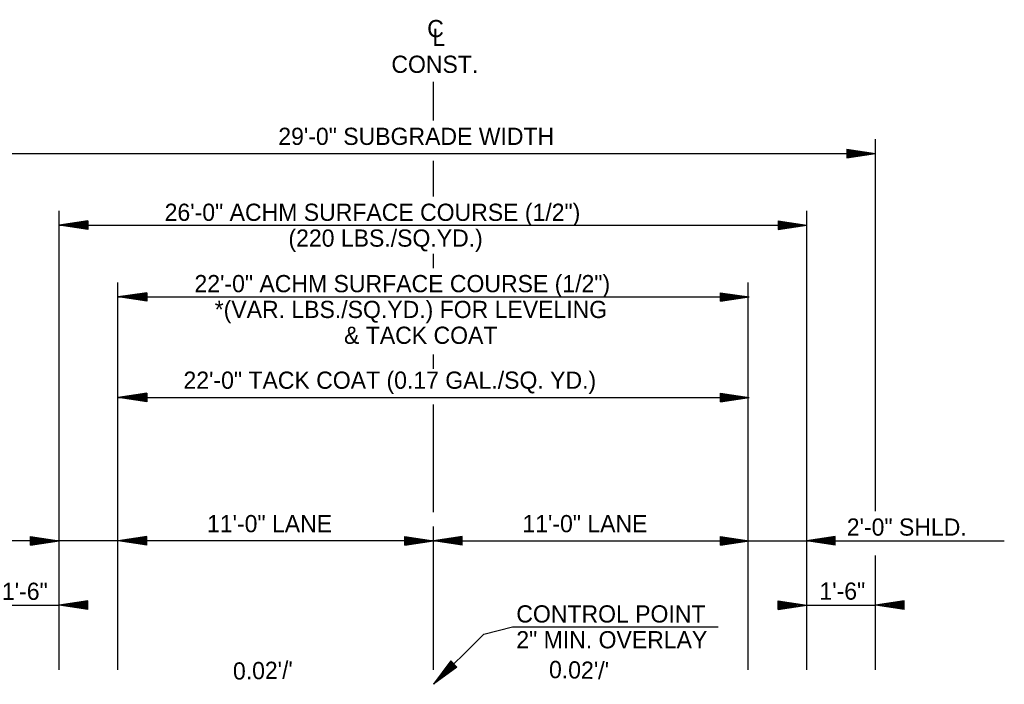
# Model space of a CAD drawing. Extents: x 2263886 to 2266026, y -3122850 to -3121850.
# Drawn here: x 2265218.3 to 2265252.64, y -3122419.67 to -3122396.51 of the extents above; entities that cross this region are included whole.
import ezdxf

# ---------------------------------------------------------------- set-up
doc = ezdxf.new("R2010")
doc.units = 0
doc.layers.add('R_Border Prem', color=7, linetype='Continuous')

msp = doc.modelspace()

# ---------------------------------------------------------------- linework, layer by layer
at = {"layer": 'R_Border Prem'}
for p, q in [((2265232.734, -3122400.023), (2265232.734, -3122398.673)), ((2265248.147, -3122413.64), (2265248.147, -3122400.673)), ((2265247.147, -3122401.023), (2265248.147, -3122401.173)), ((2265247.147, -3122401.023), (2265247.147, -3122401.323)), ((2265247.147, -3122401.048), (2265247.98, -3122401.173)), ((2265247.147, -3122401.074), (2265247.808, -3122401.173)), ((2265247.147, -3122401.099), (2265247.641, -3122401.173)), ((2265247.147, -3122401.125), (2265247.472, -3122401.173)), ((2265247.147, -3122401.15), (2265247.305, -3122401.173)), ((2265217.276, -3122401.173), (2265248.147, -3122401.173)), ((2265232.734, -3122402.673), (2265232.734, -3122401.423)), ((2265247.147, -3122401.323), (2265248.147, -3122401.173)), ((2265247.147, -3122401.222), (2265247.472, -3122401.173)), ((2265247.147, -3122401.273), (2265247.808, -3122401.173)), ((2265247.147, -3122401.298), (2265247.98, -3122401.173)), ((2265247.147, -3122401.248), (2265247.641, -3122401.173)), ((2265247.147, -3122401.197), (2265247.305, -3122401.173)), ((2265219.671, -3122419.173), (2265219.671, -3122403.173)), ((2265245.752, -3122419.173), (2265245.752, -3122403.173)), ((2265220.671, -3122403.523), (2265219.671, -3122403.673)), ((2265220.671, -3122403.548), (2265219.838, -3122403.673)), ((2265220.671, -3122403.523), (2265220.671, -3122403.823)), ((2265244.752, -3122403.523), (2265245.752, -3122403.673)), ((2265244.752, -3122403.523), (2265244.752, -3122403.823)), ((2265244.752, -3122403.548), (2265245.585, -3122403.673)), ((2265219.671, -3122403.673), (2265245.752, -3122403.673)), ((2265220.671, -3122403.823), (2265219.671, -3122403.673)), ((2265220.671, -3122403.798), (2265219.838, -3122403.673)), ((2265220.671, -3122403.574), (2265220.01, -3122403.673)), ((2265220.671, -3122403.773), (2265220.01, -3122403.673)), ((2265220.671, -3122403.599), (2265220.177, -3122403.673)), ((2265220.671, -3122403.748), (2265220.177, -3122403.673)), ((2265220.671, -3122403.625), (2265220.346, -3122403.673)), ((2265220.671, -3122403.722), (2265220.346, -3122403.673)), ((2265220.671, -3122403.65), (2265220.513, -3122403.673)), ((2265220.671, -3122403.697), (2265220.513, -3122403.673)), ((2265244.752, -3122403.574), (2265245.413, -3122403.673)), ((2265244.752, -3122403.599), (2265245.246, -3122403.673)), ((2265244.752, -3122403.625), (2265245.077, -3122403.673)), ((2265244.752, -3122403.65), (2265244.91, -3122403.673)), ((2265244.752, -3122403.823), (2265245.752, -3122403.673)), ((2265244.752, -3122403.722), (2265245.077, -3122403.673)), ((2265244.752, -3122403.773), (2265245.413, -3122403.673)), ((2265244.752, -3122403.798), (2265245.585, -3122403.673)), ((2265244.752, -3122403.748), (2265245.246, -3122403.673)), ((2265244.752, -3122403.697), (2265244.91, -3122403.673)), ((2265232.734, -3122405.173), (2265232.734, -3122404.673)), ((2265221.714, -3122419.173), (2265221.714, -3122405.673)), ((2265243.709, -3122419.173), (2265243.709, -3122405.673)), ((2265221.714, -3122406.173), (2265243.734, -3122406.173)), ((2265222.734, -3122406.023), (2265221.734, -3122406.173)), ((2265222.734, -3122406.323), (2265221.734, -3122406.173)), ((2265222.734, -3122406.048), (2265221.901, -3122406.173)), ((2265222.734, -3122406.298), (2265221.901, -3122406.173)), ((2265222.734, -3122406.074), (2265222.073, -3122406.173)), ((2265222.734, -3122406.273), (2265222.073, -3122406.173)), ((2265222.734, -3122406.099), (2265222.239, -3122406.173)), ((2265222.734, -3122406.248), (2265222.239, -3122406.173)), ((2265222.734, -3122406.125), (2265222.409, -3122406.173)), ((2265222.734, -3122406.222), (2265222.409, -3122406.173)), ((2265222.734, -3122406.15), (2265222.576, -3122406.173)), ((2265222.734, -3122406.197), (2265222.576, -3122406.173)), ((2265222.734, -3122406.023), (2265222.734, -3122406.323)), ((2265242.734, -3122406.023), (2265243.734, -3122406.173)), ((2265242.734, -3122406.323), (2265242.734, -3122406.023)), ((2265242.734, -3122406.048), (2265243.567, -3122406.173)), ((2265242.734, -3122406.074), (2265243.395, -3122406.173)), ((2265242.734, -3122406.099), (2265243.228, -3122406.173)), ((2265242.734, -3122406.124), (2265243.059, -3122406.173)), ((2265242.734, -3122406.15), (2265242.892, -3122406.173)), ((2265242.734, -3122406.323), (2265243.734, -3122406.173)), ((2265242.734, -3122406.222), (2265243.059, -3122406.173)), ((2265242.734, -3122406.273), (2265243.395, -3122406.173)), ((2265242.734, -3122406.298), (2265243.567, -3122406.173)), ((2265242.734, -3122406.248), (2265243.228, -3122406.173)), ((2265242.734, -3122406.197), (2265242.892, -3122406.173)), ((2265232.73, -3122408.673), (2265232.73, -3122408.173)), ((2265222.734, -3122409.523), (2265221.734, -3122409.673)), ((2265221.734, -3122409.673), (2265243.734, -3122409.673)), ((2265222.734, -3122409.823), (2265221.734, -3122409.673)), ((2265222.734, -3122409.548), (2265221.901, -3122409.673)), ((2265222.734, -3122409.798), (2265221.901, -3122409.673)), ((2265222.734, -3122409.574), (2265222.073, -3122409.673)), ((2265222.734, -3122409.773), (2265222.073, -3122409.673)), ((2265222.734, -3122409.599), (2265222.239, -3122409.673)), ((2265222.734, -3122409.748), (2265222.239, -3122409.673)), ((2265222.734, -3122409.625), (2265222.409, -3122409.673)), ((2265222.734, -3122409.722), (2265222.409, -3122409.673)), ((2265222.734, -3122409.65), (2265222.576, -3122409.673)), ((2265222.734, -3122409.697), (2265222.576, -3122409.673)), ((2265222.734, -3122409.523), (2265222.734, -3122409.823)), ((2265242.734, -3122409.523), (2265243.734, -3122409.673)), ((2265242.734, -3122409.823), (2265242.734, -3122409.523)), ((2265242.734, -3122409.548), (2265243.567, -3122409.673)), ((2265242.734, -3122409.574), (2265243.395, -3122409.673)), ((2265242.734, -3122409.599), (2265243.228, -3122409.673)), ((2265242.734, -3122409.624), (2265243.059, -3122409.673)), ((2265242.734, -3122409.65), (2265242.892, -3122409.673)), ((2265242.734, -3122409.823), (2265243.734, -3122409.673)), ((2265242.734, -3122409.722), (2265243.059, -3122409.673)), ((2265242.734, -3122409.773), (2265243.395, -3122409.673)), ((2265242.734, -3122409.798), (2265243.567, -3122409.673)), ((2265242.734, -3122409.748), (2265243.228, -3122409.673)), ((2265242.734, -3122409.697), (2265242.892, -3122409.673)), ((2265232.734, -3122413.673), (2265232.734, -3122409.923)), ((2265232.734, -3122419.173), (2265232.734, -3122414.173)), ((2265218.671, -3122414.523), (2265219.671, -3122414.673)), ((2265218.671, -3122414.823), (2265218.671, -3122414.523)), ((2265218.671, -3122414.548), (2265219.504, -3122414.673)), ((2265222.734, -3122414.523), (2265221.734, -3122414.673)), ((2265222.734, -3122414.548), (2265221.901, -3122414.673)), ((2265222.734, -3122414.823), (2265222.734, -3122414.523)), ((2265231.734, -3122414.523), (2265232.734, -3122414.673)), ((2265231.734, -3122414.823), (2265231.734, -3122414.523)), ((2265231.734, -3122414.548), (2265232.567, -3122414.673)), ((2265233.734, -3122414.523), (2265232.734, -3122414.673)), ((2265233.734, -3122414.548), (2265232.901, -3122414.673)), ((2265233.734, -3122414.823), (2265233.734, -3122414.523)), ((2265242.734, -3122414.523), (2265243.734, -3122414.673)), ((2265242.734, -3122414.823), (2265242.734, -3122414.523)), ((2265242.734, -3122414.548), (2265243.567, -3122414.673)), ((2265246.734, -3122414.523), (2265245.734, -3122414.673)), ((2265246.734, -3122414.548), (2265245.901, -3122414.673)), ((2265246.734, -3122414.823), (2265246.734, -3122414.523)), ((2265221.734, -3122414.673), (2265212.849, -3122414.673)), ((2265218.671, -3122414.574), (2265219.332, -3122414.673)), ((2265218.671, -3122414.599), (2265219.166, -3122414.673)), ((2265218.671, -3122414.624), (2265218.996, -3122414.673)), ((2265218.671, -3122414.65), (2265218.829, -3122414.673)), ((2265218.671, -3122414.823), (2265219.671, -3122414.673)), ((2265218.671, -3122414.722), (2265218.996, -3122414.673)), ((2265218.671, -3122414.773), (2265219.332, -3122414.673)), ((2265218.671, -3122414.798), (2265219.504, -3122414.673)), ((2265218.671, -3122414.748), (2265219.166, -3122414.673)), ((2265218.671, -3122414.697), (2265218.829, -3122414.673)), ((2265232.734, -3122414.673), (2265221.734, -3122414.673)), ((2265222.734, -3122414.823), (2265221.734, -3122414.673)), ((2265222.734, -3122414.798), (2265221.901, -3122414.673)), ((2265222.734, -3122414.574), (2265222.073, -3122414.673)), ((2265222.734, -3122414.773), (2265222.073, -3122414.673)), ((2265222.734, -3122414.599), (2265222.239, -3122414.673)), ((2265222.734, -3122414.748), (2265222.239, -3122414.673)), ((2265222.734, -3122414.624), (2265222.409, -3122414.673)), ((2265222.734, -3122414.722), (2265222.409, -3122414.673)), ((2265222.734, -3122414.65), (2265222.576, -3122414.673)), ((2265222.734, -3122414.697), (2265222.576, -3122414.673)), ((2265231.734, -3122414.574), (2265232.395, -3122414.673)), ((2265231.734, -3122414.599), (2265232.228, -3122414.673)), ((2265231.734, -3122414.624), (2265232.059, -3122414.673)), ((2265231.734, -3122414.65), (2265231.892, -3122414.673)), ((2265231.734, -3122414.823), (2265232.734, -3122414.673)), ((2265231.734, -3122414.722), (2265232.059, -3122414.673)), ((2265231.734, -3122414.773), (2265232.395, -3122414.673)), ((2265231.734, -3122414.798), (2265232.567, -3122414.673)), ((2265231.734, -3122414.748), (2265232.228, -3122414.673)), ((2265231.734, -3122414.697), (2265231.892, -3122414.673)), ((2265232.734, -3122414.673), (2265243.734, -3122414.673)), ((2265233.734, -3122414.823), (2265232.734, -3122414.673)), ((2265233.734, -3122414.798), (2265232.901, -3122414.673)), ((2265233.734, -3122414.574), (2265233.073, -3122414.673)), ((2265233.734, -3122414.773), (2265233.073, -3122414.673)), ((2265233.734, -3122414.599), (2265233.239, -3122414.673)), ((2265233.734, -3122414.748), (2265233.239, -3122414.673)), ((2265233.734, -3122414.624), (2265233.409, -3122414.673)), ((2265233.734, -3122414.722), (2265233.409, -3122414.673)), ((2265233.734, -3122414.65), (2265233.576, -3122414.673)), ((2265233.734, -3122414.697), (2265233.576, -3122414.673)), ((2265242.734, -3122414.574), (2265243.395, -3122414.673)), ((2265242.734, -3122414.599), (2265243.228, -3122414.673)), ((2265242.734, -3122414.624), (2265243.059, -3122414.673)), ((2265242.734, -3122414.65), (2265242.892, -3122414.673)), ((2265242.734, -3122414.823), (2265243.734, -3122414.673)), ((2265242.734, -3122414.722), (2265243.059, -3122414.673)), ((2265242.734, -3122414.773), (2265243.395, -3122414.673)), ((2265242.734, -3122414.798), (2265243.567, -3122414.673)), ((2265242.734, -3122414.748), (2265243.228, -3122414.673)), ((2265242.734, -3122414.697), (2265242.892, -3122414.673)), ((2265243.734, -3122414.673), (2265252.638, -3122414.673)), ((2265246.734, -3122414.823), (2265245.734, -3122414.673)), ((2265246.734, -3122414.798), (2265245.901, -3122414.673)), ((2265246.734, -3122414.574), (2265246.073, -3122414.673)), ((2265246.734, -3122414.773), (2265246.073, -3122414.673)), ((2265246.734, -3122414.599), (2265246.239, -3122414.673)), ((2265246.734, -3122414.748), (2265246.239, -3122414.673)), ((2265246.734, -3122414.624), (2265246.409, -3122414.673)), ((2265246.734, -3122414.722), (2265246.409, -3122414.673)), ((2265246.734, -3122414.65), (2265246.576, -3122414.673)), ((2265246.734, -3122414.697), (2265246.576, -3122414.673)), ((2265248.147, -3122419.173), (2265248.147, -3122415.186)), ((2265217.276, -3122416.916), (2265219.671, -3122416.916)), ((2265220.671, -3122416.766), (2265219.671, -3122416.916)), ((2265220.671, -3122417.066), (2265219.671, -3122416.916)), ((2265220.671, -3122416.791), (2265219.838, -3122416.916)), ((2265220.671, -3122417.041), (2265219.838, -3122416.916)), ((2265220.671, -3122416.816), (2265220.01, -3122416.916)), ((2265220.671, -3122417.015), (2265220.01, -3122416.916)), ((2265220.671, -3122416.841), (2265220.177, -3122416.916)), ((2265220.671, -3122416.99), (2265220.177, -3122416.916)), ((2265220.671, -3122416.867), (2265220.346, -3122416.916)), ((2265220.671, -3122416.964), (2265220.346, -3122416.916)), ((2265220.671, -3122416.892), (2265220.513, -3122416.916)), ((2265220.671, -3122416.939), (2265220.513, -3122416.916)), ((2265220.671, -3122417.066), (2265220.671, -3122416.766)), ((2265244.752, -3122416.766), (2265245.752, -3122416.916)), ((2265244.752, -3122417.066), (2265244.752, -3122416.766)), ((2265244.752, -3122416.791), (2265245.585, -3122416.916)), ((2265244.752, -3122416.816), (2265245.413, -3122416.916)), ((2265244.752, -3122416.841), (2265245.246, -3122416.916)), ((2265244.752, -3122416.867), (2265245.077, -3122416.916)), ((2265244.752, -3122416.892), (2265244.91, -3122416.916)), ((2265244.752, -3122417.066), (2265245.752, -3122416.916)), ((2265244.752, -3122416.964), (2265245.077, -3122416.916)), ((2265244.752, -3122417.015), (2265245.413, -3122416.916)), ((2265244.752, -3122417.041), (2265245.585, -3122416.916)), ((2265244.752, -3122416.99), (2265245.246, -3122416.916)), ((2265244.752, -3122416.939), (2265244.91, -3122416.916)), ((2265245.752, -3122416.916), (2265248.147, -3122416.916)), ((2265249.147, -3122416.766), (2265248.147, -3122416.916)), ((2265249.147, -3122417.066), (2265248.147, -3122416.916)), ((2265249.147, -3122416.791), (2265248.314, -3122416.916)), ((2265249.147, -3122417.041), (2265248.314, -3122416.916)), ((2265249.147, -3122416.816), (2265248.486, -3122416.916)), ((2265249.147, -3122417.015), (2265248.486, -3122416.916)), ((2265249.147, -3122416.841), (2265248.652, -3122416.916)), ((2265249.147, -3122416.99), (2265248.652, -3122416.916)), ((2265249.147, -3122416.867), (2265248.822, -3122416.916)), ((2265249.147, -3122416.964), (2265248.822, -3122416.916)), ((2265249.147, -3122416.892), (2265248.989, -3122416.916)), ((2265249.147, -3122416.939), (2265248.989, -3122416.916)), ((2265249.147, -3122417.066), (2265249.147, -3122416.766)), ((2265232.734, -3122419.673), (2265234.484, -3122417.923)), ((2265234.484, -3122417.923), (2265235.484, -3122417.673)), ((2265235.484, -3122417.673), (2265242.661, -3122417.673)), ((2265233.335, -3122418.86), (2265232.734, -3122419.673)), ((2265233.353, -3122418.878), (2265232.852, -3122419.555)), ((2265233.371, -3122418.896), (2265232.974, -3122419.434)), ((2265233.388, -3122418.913), (2265233.091, -3122419.316)), ((2265233.494, -3122419.019), (2265233.091, -3122419.316)), ((2265233.406, -3122418.931), (2265233.211, -3122419.196)), ((2265233.475, -3122419), (2265233.211, -3122419.196)), ((2265233.424, -3122418.95), (2265233.329, -3122419.078)), ((2265233.458, -3122418.983), (2265233.329, -3122419.078)), ((2265233.547, -3122419.072), (2265233.335, -3122418.86)), ((2265233.547, -3122419.072), (2265232.734, -3122419.673)), ((2265233.529, -3122419.055), (2265232.852, -3122419.555)), ((2265233.511, -3122419.036), (2265232.974, -3122419.434))]:
    msp.add_line(p, q, dxfattribs=at)

# ---------------------------------------------------------------- texts
for s, p in [('C', (2265232.509, -3122397.117)), ('L', (2265232.69, -3122397.422)), ('CONST.', (2265231.26, -3122398.361)), ('29\'-0" SUBGRADE WIDTH', (2265227.315, -3122400.873)), ('11\'-0" LANE', (2265224.829, -3122414.373)), ('11\'-0" LANE', (2265235.829, -3122414.373)), ('2\'-0" SHLD.', (2265247.144, -3122414.492)), ('1\'-6"', (2265217.676, -3122416.731)), ('1\'-6"', (2265246.189, -3122416.725)), ('CONTROL POINT', (2265235.617, -3122417.52)), ('2" MIN. OVERLAY', (2265235.617, -3122418.42))]:
    msp.add_text(s, height=0.6, dxfattribs=at).set_placement(p)
for s, rotation, p in [('26\'-0" ACHM SURFACE COURSE (1/2")', 360, (2265223.351, -3122403.52)), ('(220 LBS./SQ.YD.)', 360, (2265227.669, -3122404.42)), ('22\'-0" ACHM SURFACE COURSE (1/2")', 360, (2265224.391, -3122406.007)), ('*(VAR. LBS./SQ.YD.) FOR LEVELING', 360, (2265225.097, -3122406.907)), ('& TACK COAT', 360, (2265229.609, -3122407.807)), ('22\'-0" TACK COAT (0.17 GAL./SQ. YD.)', 360, (2265224.008, -3122409.373)), ("0.02'/'", 1.1458, (2265225.74, -3122419.513)), ("0.02'/'", 358.8542, (2265236.752, -3122419.454))]:
    msp.add_text(s, height=0.6, rotation=rotation, dxfattribs=at).set_placement(p)

doc.saveas('drawing.dxf')
